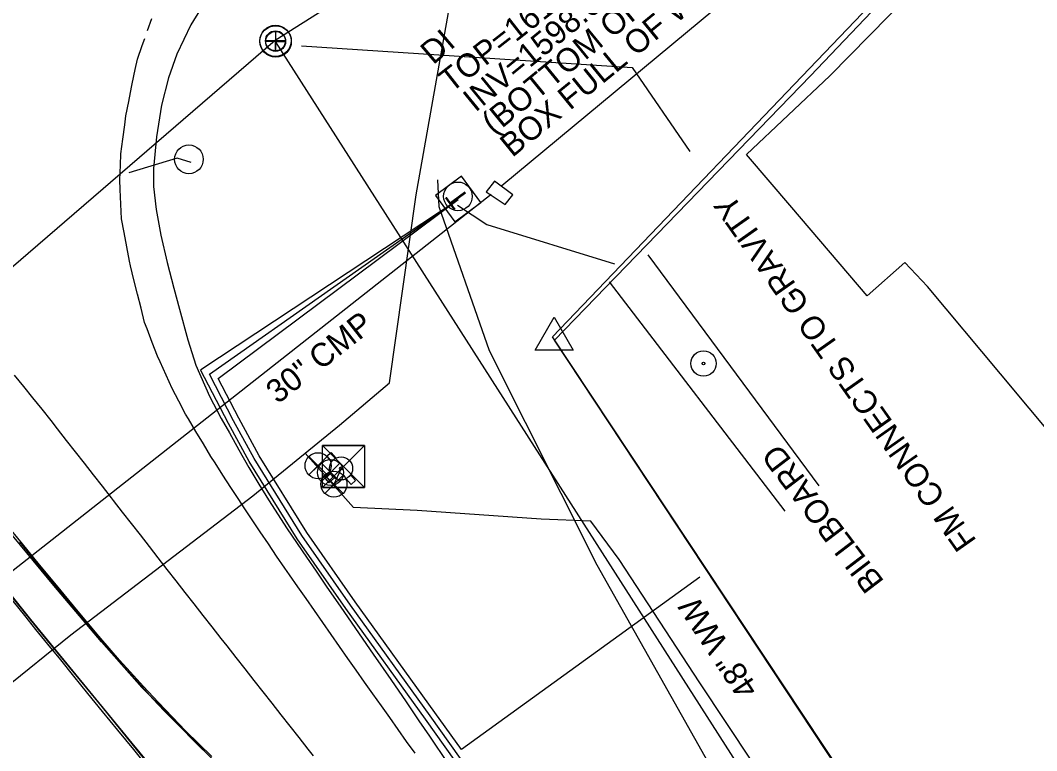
# Model space of a CAD drawing. Extents: x 472260 to 482161, y 489063 to 507124.
# Drawn here: x 473728.1 to 473902.4, y 506111.2 to 506236.5 of the extents above; entities that cross this region are included whole.
import ezdxf

# ---------------------------------------------------------------- set-up
doc = ezdxf.new("R2010")
doc.units = 0
for name, color, linetype in [('Exist Drainage Structure Drop Inlet CELL', 7, 'Continuous'), ('Exist Drainage Structure Manhole CELL', 7, 'Continuous'), ('Exist Hydrographic Top of Bank', 7, 'Continuous'), ('Exist Other Culture AG Tank Leader', 7, 'Continuous'), ('Exist Other Culture Gas Pump or Vent Text', 7, 'Continuous'), ('Exist Structure Minor Drop Inlet Cogo Elevation', 7, 'Continuous'), ('Exist Structure Minor Pipes CMP 30 Inch Cogo Point CELL', 7, 'Continuous'), ('Exist Structure Minor Pipes CMP 36 Inch Leader', 7, 'Continuous'), ('Exist Structure Minor Pipes CMP 66 Inch Cogo Point CELL', 7, 'Continuous'), ('Exist Structure Minor Pipes HDPE 18 Inch', 7, 'Continuous'), ('Exist Utilities Water Meter CELL', 7, 'Continuous'), ('Prop Drainage Structure Box Number Symbol CELL', 7, 'Continuous'), ('Prop Drainage Structure Catch Basin Convert From Junction Box Label', 7, 'Continuous'), ('Prop Drainage Structure Catch Basin Grate 840 03E CELL', 7, 'Continuous'), ('Prop Drainage Structure Drop Inlet Adjust Label', 7, 'Continuous'), ('Prop Drainage Structure Drop Inlet Grate 2 Narrow Slots and Sag Grates 840 24 CELL', 7, 'Continuous'), ('Prop Drainage Structure Junction Box with Manhole TB Label', 7, 'Continuous'), ('Prop Drainage Structure Outlet Berm Ditch 850 10 Label', 7, 'Continuous'), ('Prop Drainage Structure Pipe Collar Label', 7, 'Continuous'), ('Prop Drainage Structure Pipe CSP 60in Label', 7, 'Continuous'), ('Prop Drainage Structure Pipe Plug CELL', 7, 'Continuous'), ('Prop Drainage Structure Pipe Plug Label', 7, 'Continuous'), ('Prop Drainage Structure Pipe RCP 15in Class III', 7, 'Continuous'), ('Prop Drainage Structure Pipe RCP 36in Class III Label', 7, 'Continuous'), ('Prop Drainage Structure Pipe RCP 42in Class III', 7, 'Continuous'), ('Prop Drainage Structure Pipe RCP 72in Class III', 7, 'Continuous'), ('Prop Drainage Structure Pipe Stub Out CELL', 7, 'Continuous'), ('Prop Drainage Structure Pipe Welded Steel 66in', 7, 'Continuous'), ('Prop Earthen Structure Ditch Flow Line', 7, 'Continuous'), ('Prop Erosion Rip Rap Class B', 7, 'Continuous'), ('Prop Horizontal Alignment Station Label', 7, 'Continuous')]:
    doc.layers.add(name, color=color, linetype=linetype)

msp = doc.modelspace()

# ---------------------------------------------------------------- linework, layer by layer
at = {"layer": 'Exist Drainage Structure Drop Inlet CELL'}
for points in [[(473780.71, 506161.67), (473777.56, 506158.52), (473779.14, 506160.1), (473780.71, 506158.52), (473777.56, 506161.67)], [(473782.86, 506160.52), (473779.71, 506157.37), (473781.29, 506158.94), (473782.86, 506157.37), (473779.71, 506160.52)], [(473783.45, 506158.5), (473780.29, 506155.35), (473781.87, 506156.93), (473783.45, 506155.35), (473780.29, 506158.5)]]:
    msp.add_lwpolyline(points, dxfattribs=at)
for centre in [(473779.14, 506160.1), (473781.29, 506158.94), (473781.87, 506156.93)]:
    msp.add_circle(centre, 2.23, dxfattribs=at)
at = {"layer": 'Exist Drainage Structure Manhole CELL'}
for points in [[(473771.84, 506234.66), (473771.84, 506231.23), (473771.84, 506232.95), (473773.55, 506232.95), (473770.13, 506232.95)], [(473771.87, 506234.56), (473771.87, 506231.14), (473771.87, 506232.85), (473773.58, 506232.85), (473770.16, 506232.85)]]:
    msp.add_lwpolyline(points, dxfattribs=at)
for centre, radius in [((473771.84, 506232.95), 2.69), ((473771.87, 506232.85), 2.69), ((473771.84, 506232.95), 1.71), ((473771.87, 506232.85), 1.71)]:
    msp.add_circle(centre, radius, dxfattribs=at)
at = {"layer": 'Exist Other Culture AG Tank Leader'}
for p, q in [((473810.69, 506208.12), (474132.19, 506475.14)), ((473662.69, 506091.85), (473808.84, 506206.63))]:
    msp.add_line(p, q, dxfattribs=at)
at = {"layer": 'Exist Structure Minor Drop Inlet Cogo Elevation'}
for p, q in [((473819.35, 506182.21), (473924.02, 506291.5)), ((473907.81, 506048.94), (473819.35, 506182.21))]:
    msp.add_line(p, q, dxfattribs=at)
at = {"layer": 'Exist Structure Minor Pipes CMP 30 Inch Cogo Point CELL'}
msp.add_line((473819.66, 506181.81), (473819.66, 506181.81), dxfattribs=at)
msp.add_lwpolyline([(473816.41, 506179.92), (473819.66, 506185.56), (473822.91, 506179.92)], close=True, dxfattribs=at)
at = {"layer": 'Exist Structure Minor Pipes CMP 66 Inch Cogo Point CELL'}
msp.add_line((473783.09, 506159.64), (473781.8, 506156.75), dxfattribs=at)
for points in [[(473407.46, 505940.83), (473443.71, 505968.49), (473457.97, 505979.43), (473459.52, 505980.7), (473479.2, 505996.79), (473489.63, 506005), (473520.23, 506028.46), (473578.22, 506071.16), (473600.3, 506086.84), (473623.46, 506104.28), (473629.61, 506103.08), (473663.5, 506098.79), (473690.71, 506094.81), (473702.75, 506104.52), (473713.44, 506112.36), (473736.73, 506131.11), (473767.96, 506154.93), (473782.8, 506167.03), (473791.4, 506174.29), (473795.99, 506206.55), (473803.4, 506248.49)], [(473983.65, 505915.1), (473972.3, 505929.34), (473963.38, 505941.33), (473952.16, 505958.29), (473941.91, 505974.52), (473929.94, 505993), (473910.62, 506022.02), (473884.84, 506059.99), (473862.8, 506095.47), (473844.66, 506122.88), (473830.77, 506144.01), (473825.93, 506150.59), (473817.41, 506150.95), (473796.14, 506152.43), (473785.2, 506152.93), (473776.92, 506162.24)]]:
    msp.add_lwpolyline(points, dxfattribs=at)
at = {"layer": 'Exist Utilities Water Meter CELL'}
msp.add_lwpolyline([(473634.24, 506114.5), (473771.81, 506233.07), (473886.63, 506305.54), (474189.77, 506556.81)], dxfattribs=at)
at = {"layer": 'Prop Drainage Structure Box Number Symbol CELL'}
for points in [[(473713.06, 506154.62), (473729.8, 506133.75), (473747.2, 506112.55), (473762.04, 506094.58)], [(473766.1, 506104.47), (473757.5, 506113.42), (473748.94, 506122.09), (473741.98, 506129.92), (473733.82, 506139.54), (473724.5, 506150.77)], [(473760.94, 506109.91), (473758.03, 506112.78), (473755.47, 506115.31), (473752.82, 506118.01), (473750.81, 506120.14), (473748.4, 506122.79), (473745.45, 506126.08), (473742.7, 506129.22), (473739.64, 506132.86), (473735.5, 506137.86), (473728.01, 506147.03)], [(473723.14, 506141.86), (473731.9, 506131.08), (473742.1, 506118.69), (473753.47, 506104.63)]]:
    msp.add_lwpolyline(points, dxfattribs=at)
at = {"layer": 'Prop Drainage Structure Catch Basin Convert From Junction Box Label'}
for p, q in [((473759.02, 506176.59), (473803.2, 506205.74)), ((473760.5, 506175.77), (473803.2, 506205.74)), ((473762, 506175.04), (473803.2, 506205.74)), ((473844.62, 506141.01), (473803.73, 506111.43))]:
    msp.add_line(p, q, dxfattribs=at)
for points in [[(473816.2, 506090.51), (473812.6, 506095.49), (473797.58, 506116.64), (473783.9, 506135.62), (473775.54, 506147.56), (473767.31, 506160.81), (473763.76, 506167.32), (473758.96, 506176.55)], [(473815.31, 506093.41), (473813.41, 506096.07), (473798.39, 506117.22), (473784.71, 506136.2), (473776.37, 506148.11), (473768.18, 506161.31), (473764.65, 506167.79), (473760.5, 506175.77)], [(473803.73, 506111.43), (473799.2, 506117.8), (473785.53, 506136.77), (473777.21, 506148.66), (473769.04, 506161.81), (473765.53, 506168.26), (473762, 506175.04)]]:
    msp.add_lwpolyline(points, dxfattribs=at)
at = {"layer": 'Prop Drainage Structure Catch Basin Grate 840 03E CELL'}
for points in [[(473757.4, 506212.1), (473754.99, 506212.84), (473746.7, 506210.33)], [(473803.08, 506204.76), (473808.09, 506201.48), (473830.01, 506194.74)]]:
    msp.add_lwpolyline(points, dxfattribs=at)
at = {"layer": 'Prop Drainage Structure Drop Inlet Adjust Label'}
msp.add_lwpolyline([(473776.3, 506232.09), (473833.05, 506228.37), (473842.9, 506213.97)], dxfattribs=at)
at = {"layer": 'Prop Drainage Structure Drop Inlet Grate 2 Narrow Slots and Sag Grates 840 24 CELL'}
for points in [[(473749.89, 506234.71), (473750.61, 506236.78)], [(473795.79, 506110.79), (473794.34, 506112.82), (473792.9, 506114.86), (473791.45, 506116.9), (473790, 506118.94), (473788.56, 506120.98), (473787.14, 506122.98), (473785.7, 506125.03), (473784.27, 506127.07), (473782.83, 506129.12), (473781.4, 506131.17), (473779.96, 506133.21), (473778.52, 506135.26), (473777.09, 506137.31), (473775.65, 506139.35), (473774.22, 506141.4), (473773.42, 506142.53), (473772.03, 506144.6), (473770.63, 506146.68), (473769.24, 506148.75), (473767.85, 506150.83), (473766.45, 506152.9), (473765.53, 506154.28), (473764.18, 506156.39), (473762.83, 506158.49), (473761.48, 506160.59), (473760.77, 506161.7), (473759.48, 506163.84), (473758.19, 506165.98), (473756.9, 506168.12), (473756.41, 506168.93), (473755.25, 506171.14), (473754.1, 506173.33), (473753.08, 506175.61), (473752.05, 506177.89), (473751.61, 506178.87), (473750.71, 506181.21), (473749.82, 506183.54), (473749.38, 506184.67), (473748.78, 506187.1), (473748.18, 506189.52), (473747.57, 506191.95), (473746.97, 506194.38), (473746.78, 506195.15), (473746.32, 506197.61), (473745.86, 506200.07), (473745.42, 506202.45), (473745.32, 506204.94), (473745.22, 506207.44), (473745.15, 506209.14), (473745.26, 506211.64), (473745.34, 506213.59), (473745.66, 506216.07), (473745.98, 506218.55), (473746.17, 506220.08), (473746.66, 506222.53), (473747.14, 506224.98), (473747.25, 506225.57), (473747.79, 506228.01), (473748.18, 506229.81), (473749, 506232.16), (473749.41, 506233.32)], [(473778.36, 506110.37), (473777.45, 506111.52), (473775.91, 506113.48), (473774.36, 506115.44), (473772.81, 506117.41), (473771.27, 506119.37), (473769.72, 506121.34), (473768.17, 506123.3), (473766.63, 506125.26), (473765.08, 506127.23), (473763.53, 506129.19), (473762.51, 506130.49), (473760.98, 506132.46), (473759.44, 506134.43), (473757.9, 506136.4), (473756.36, 506138.37), (473754.82, 506140.34), (473753.28, 506142.31), (473751.74, 506144.28), (473750.21, 506146.25), (473748.67, 506148.22), (473747.13, 506150.19), (473745.59, 506152.16), (473744.05, 506154.13), (473743.69, 506154.59), (473742.15, 506156.57), (473740.62, 506158.54), (473739.08, 506160.51), (473737.54, 506162.48), (473736.01, 506164.45), (473734.47, 506166.43), (473733.37, 506167.84), (473731.8, 506169.79), (473730.23, 506171.73), (473728.66, 506173.68), (473727.1, 506175.63)]]:
    msp.add_lwpolyline(points, dxfattribs=at)
at = {"layer": 'Prop Drainage Structure Junction Box with Manhole TB Label'}
msp.add_line((473982.67, 505903.28), (473771.87, 506232.85), dxfattribs=at)
at = {"layer": 'Prop Drainage Structure Pipe Collar Label'}
for centre in [(473756.99, 506212.63), (473803.14, 506206.28)]:
    msp.add_circle(centre, 2.46, dxfattribs=at)
at = {"layer": 'Prop Drainage Structure Pipe CSP 60in Label'}
msp.add_lwpolyline([(473993.12, 505857.26), (473950.19, 505912.29), (473921.95, 505953.32), (473920.19, 505963.44), (473906.49, 505993.78), (473883.24, 506041.48), (473854.16, 506094.89), (473827.04, 506143.02), (473808.55, 506179.79), (473799.92, 506204.47), (473799.68, 506209.11)], dxfattribs=at)
at = {"layer": 'Prop Drainage Structure Pipe Plug CELL'}
for p, q in [((473835.69, 506196.27), (473865.06, 506156.67)), ((473859.27, 506152.28), (473829.11, 506191.64))]:
    msp.add_line(p, q, dxfattribs=at)
at = {"layer": 'Prop Drainage Structure Pipe Plug Label'}
msp.add_line((473811.24, 506204.86), (473812.56, 506206.53), dxfattribs=at)
msp.add_lwpolyline([(473812.56, 506206.53), (473809.41, 506208.9), (473807.97, 506207.07), (473811.24, 506204.86)], dxfattribs=at)
at = {"layer": 'Prop Drainage Structure Pipe RCP 15in Class III'}
for radius in [2.18, 0.24]:
    msp.add_circle((473845.27, 506177.63), radius, dxfattribs=at)
at = {"layer": 'Prop Drainage Structure Pipe RCP 72in Class III'}
msp.add_lwpolyline([(473913.78, 506041.26), (473868.72, 506107.56), (473819.7, 506181.61), (473863.62, 506226.96), (473925.15, 506291.5), (473965.74, 506322.98)], dxfattribs=at)
at = {"layer": 'Prop Drainage Structure Pipe Stub Out CELL'}
for points in [[(473758.99, 506238.4), (473757.34, 506235.69), (473754.93, 506230.66), (473753.48, 506226.63), (473752.31, 506221.89), (473751.43, 506216.49), (473750.91, 506211.07), (473750.94, 506207.96), (473751.37, 506204.04), (473752.15, 506199.6), (473753.24, 506194.93), (473754.4, 506190.55), (473755.37, 506186.96), (473756.79, 506181.71), (473758.16, 506177.33), (473760.53, 506172.02), (473762.55, 506168.22), (473763.93, 506165.72), (473765.54, 506162.82), (473767.27, 506159.8), (473768.96, 506156.94), (473770.62, 506154.24), (473773.87, 506149.26), (473777.14, 506144.4), (473778.8, 506141.99), (473780.66, 506139.3), (473782.91, 506136.04), (473785.56, 506132.21), (473788.61, 506127.81), (473791.64, 506123.42), (473794.26, 506119.61), (473796.46, 506116.38), (473798.24, 506113.74), (473801.41, 506109.05)], [(473760.92, 506110.23), (473758.62, 506112.49), (473756.43, 506114.67), (473754.18, 506116.97), (473751.7, 506119.58), (473749.22, 506122.25), (473746.93, 506124.73), (473745.07, 506126.78), (473741.54, 506130.87), (473739.76, 506132.99), (473737.21, 506136.06), (473734.27, 506139.6), (473731.36, 506143.13), (473728.46, 506146.68), (473725.53, 506150.27)], [(473725.12, 506138.95), (473728.77, 506134.43), (473730.7, 506132.04), (473732.76, 506129.5), (473734.94, 506126.82), (473737.22, 506124), (473739.62, 506121.06), (473742.14, 506117.98), (473744.76, 506114.78), (473747.47, 506111.46), (473750.26, 506108.03)]]:
    msp.add_lwpolyline(points, dxfattribs=at)
at = {"layer": 'Prop Drainage Structure Pipe Welded Steel 66in'}
msp.add_line((473783.5, 506159.97), (473783.5, 506159.97), dxfattribs=at)
msp.add_lwpolyline([(473779.9, 506163.55), (473787.09, 506163.55), (473787.09, 506156.37), (473779.9, 506156.37)], close=True, dxfattribs=at)
for points in [[(473787.09, 506163.55), (473779.9, 506156.37), (473783.49, 506159.96), (473787.09, 506156.37), (473779.9, 506163.55)], [(473783.49, 506159.96), (473787.09, 506163.55), (473779.9, 506163.55), (473783.49, 506159.96)], [(473783.49, 506159.96), (473779.9, 506156.37), (473787.09, 506156.37), (473783.49, 506159.96)]]:
    msp.add_lwpolyline(points, dxfattribs=at)
at = {"layer": 'Prop Earthen Structure Ditch Flow Line'}
msp.add_lwpolyline([(473913.27, 506037.11), (473916.89, 506041.85), (473918.75, 506046.79), (473920.43, 506055.64), (473922.84, 506072.28), (473923.93, 506086.64), (473924.98, 506103.87), (473924.26, 506117.61), (473920.13, 506135.01), (473915.4, 506148.55), (473913.31, 506153.52), (473910.68, 506158.56), (473896.2, 506175.86), (473883.67, 506190.82), (473879.78, 506194.93), (473873.32, 506189.22), (473860.43, 506204.37), (473852.66, 506213.43), (473866.93, 506226.92), (473887.22, 506247.64)], dxfattribs=at)
at = {"layer": 'Prop Erosion Rip Rap Class B'}
msp.add_line((473803.2, 506205.74), (473803.2, 506205.74), dxfattribs=at)
msp.add_lwpolyline([(473807.09, 506205.23), (473803.77, 506209.73), (473799.27, 506206.41), (473802.59, 506201.91), (473807.09, 506205.23)], dxfattribs=at)
at = {"layer": 'Prop Horizontal Alignment Station Label'}
msp.add_line((473783.09, 506159.64), (473783.09, 506159.64), dxfattribs=at)
for points in [[(473781.45, 506160.74), (473780.6, 506161.71), (473781.37, 506162.39), (473782.23, 506161.4)], [(473781.31, 506158.77), (473780.34, 506157.92), (473781.02, 506157.15), (473781.99, 506158)], [(473783.96, 506157.86), (473784.81, 506156.89), (473785.58, 506157.57), (473784.72, 506158.56)]]:
    msp.add_lwpolyline(points, dxfattribs=at)
for radius in [1.98, 0.243]:
    msp.add_circle((473783.09, 506159.64), radius, dxfattribs=at)

# ---------------------------------------------------------------- texts
at = {"layer": 'Exist Hydrographic Top of Bank'}
msp.add_text('30" CMP', height=4, rotation=38.1448, dxfattribs=at).set_placement((473772.23, 506170.58))
at = {"layer": 'Exist Other Culture Gas Pump or Vent Text'}
msp.add_text('FM CONNECTS TO GRAVITY', height=4, rotation=125.1779, dxfattribs=at).set_placement((473892.2, 506147.24))
at = {"layer": 'Exist Structure Minor Pipes CMP 36 Inch Leader'}
msp.add_text("TOP=1619.84'", height=4, rotation=38.1081, dxfattribs=at).set_placement((473801.94, 506223.93))
at = {"layer": 'Exist Structure Minor Pipes HDPE 18 Inch'}
for s, p in [('BOX FULL OF WATER)', (473812.46, 506212.85)), ('(BOTTOM OF BOX,', (473809.29, 506216.72)), ("INV=1598.64'", (473806.12, 506220.6))]:
    msp.add_text(s, height=4, rotation=39.2418, dxfattribs=at).set_placement(p)
at = {"layer": 'Prop Drainage Structure Outlet Berm Ditch 850 10 Label'}
msp.add_text('48" WW', height=4, rotation=123.504, dxfattribs=at).set_placement((473854.82, 506121.83))
at = {"layer": 'Prop Drainage Structure Pipe RCP 36in Class III Label'}
msp.add_text('DI', height=4, rotation=40.4458, dxfattribs=at).set_placement((473798.89, 506228.73))
at = {"layer": 'Prop Drainage Structure Pipe RCP 42in Class III'}
msp.add_text('BILLBOARD', height=4, rotation=127.3622, dxfattribs=at).set_placement((473876.37, 506140.25))
at = {"layer": 'Prop Erosion Rip Rap Class B'}
msp.add_text('T', height=3.42, rotation=126.3877, dxfattribs=at).set_placement((473805.25, 506205.85))

doc.saveas('drawing.dxf')
